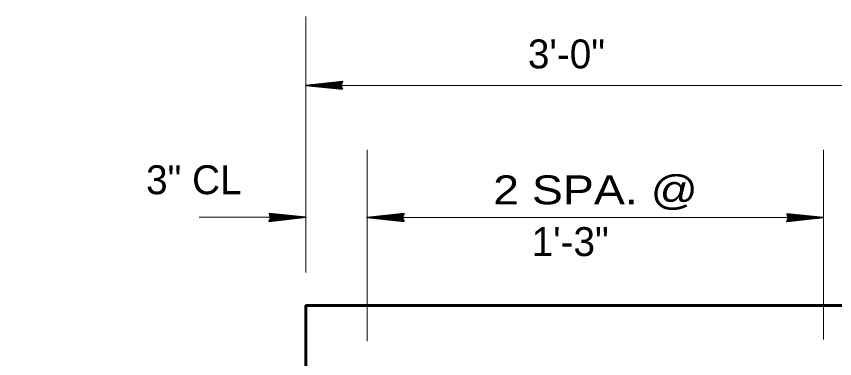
# Model space of a CAD drawing. Extents: x 4.49 to 7.69, y 0.28 to 2.27.
# Drawn here: x 5.8544 to 6.09, y 1.0029 to 1.1015 of the extents above; entities that cross this region are included whole.
import ezdxf

# ---------------------------------------------------------------- set-up
doc = ezdxf.new("R2010")
doc.units = 0
doc.header["$LTSCALE"] = 0.0033
doc.layers.add('1', color=7, linetype='Continuous', lineweight=35)

msp = doc.modelspace()

# ---------------------------------------------------------------- linework, layer by layer
at = {"layer": '1', "lineweight": 13}
for p, q in [((5.93775, 1.027667), (5.93775, 1.1015)), ((5.938, 1.081583), (6.104417, 1.081583)), ((5.955417, 1.007917), (5.955417, 1.063)), ((6.08675, 1.008417), (6.08675, 1.063)), ((5.907, 1.043583), (5.927833, 1.043583)), ((5.95525, 1.0435), (6.086167, 1.0435))]:
    msp.add_line(p, q, dxfattribs=at)
at = {"layer": '1'}
for p, q in [((5.948333, 1.081583), (5.93775, 1.081583)), ((5.948083, 1.08075), (5.94025, 1.08175)), ((5.948083, 1.08075), (5.94025, 1.081583)), ((5.948083, 1.080583), (5.94025, 1.0815)), ((5.948083, 1.080583), (5.94025, 1.0815)), ((5.948083, 1.080667), (5.94025, 1.0815)), ((5.948083, 1.082667), (5.94075, 1.081833)), ((5.948083, 1.0825), (5.94075, 1.08175)), ((5.948083, 1.082417), (5.94075, 1.081583)), ((5.948167, 1.08225), (5.940833, 1.0815)), ((5.927167, 1.043583), (5.93775, 1.043583)), ((5.927333, 1.042917), (5.934667, 1.043667)), ((5.927417, 1.044583), (5.93525, 1.043667)), ((5.927417, 1.044583), (5.93525, 1.043667)), ((5.927417, 1.0445), (5.93525, 1.043667)), ((5.927417, 1.044417), (5.93525, 1.043583)), ((5.927417, 1.044417), (5.93525, 1.043417)), ((5.927417, 1.04275), (5.93475, 1.043583)), ((5.966, 1.0435), (5.955417, 1.0435)), ((5.96575, 1.042667), (5.957917, 1.043667)), ((5.96575, 1.042667), (5.957917, 1.0435)), ((5.96575, 1.044583), (5.958417, 1.04375)), ((5.96575, 1.044417), (5.958417, 1.043667)), ((5.96575, 1.044333), (5.958417, 1.0435)), ((5.965833, 1.044167), (5.9585, 1.043417)), ((6.076167, 1.0435), (6.08675, 1.0435)), ((6.076333, 1.042833), (6.083667, 1.043583)), ((6.076417, 1.0445), (6.08425, 1.043583)), ((6.076417, 1.0445), (6.08425, 1.043583)), ((6.076417, 1.044417), (6.08425, 1.043583)), ((6.076417, 1.044333), (6.08425, 1.0435)), ((6.076417, 1.044333), (6.08425, 1.043333)), ((6.076417, 1.042667), (6.08375, 1.0435)), ((5.927417, 1.042667), (5.93475, 1.043417)), ((5.927417, 1.0425), (5.93475, 1.043333)), ((5.96575, 1.0425), (5.957917, 1.043417)), ((5.96575, 1.0425), (5.957917, 1.043417)), ((5.96575, 1.042583), (5.957917, 1.043417)), ((6.076417, 1.042583), (6.08375, 1.043333)), ((6.076417, 1.042417), (6.08375, 1.04325))]:
    msp.add_line(p, q, dxfattribs=at)
for points in [[(5.948333, 1.0805), (5.93775, 1.081583), (5.948333, 1.08275), (5.94775, 1.081583)], [(5.947583, 1.0815), (5.942917, 1.081417), (5.942917, 1.0815), (5.943833, 1.0815), (5.947583, 1.081417), (5.944583, 1.081333), (5.94775, 1.08125), (5.9455, 1.081167), (5.94775, 1.081083), (5.94425, 1.081333), (5.939583, 1.0815), (5.9405, 1.08175), (5.93925, 1.08175), (5.947583, 1.08175), (5.945167, 1.081917), (5.94775, 1.081917), (5.942417, 1.0815), (5.94775, 1.082167)], [(5.927167, 1.044667), (5.93775, 1.043583), (5.927167, 1.042417), (5.92775, 1.043583)], [(5.927917, 1.043667), (5.932583, 1.04375), (5.932583, 1.043667), (5.931667, 1.043667), (5.927917, 1.04375), (5.930917, 1.043833), (5.92775, 1.043917), (5.93, 1.044), (5.92775, 1.044083), (5.93125, 1.043833), (5.935917, 1.043667), (5.935, 1.043417), (5.93625, 1.043417), (5.927917, 1.043417), (5.930333, 1.04325), (5.92775, 1.04325), (5.933083, 1.043667), (5.92775, 1.043)], [(5.966, 1.042417), (5.955417, 1.0435), (5.966, 1.044667), (5.965417, 1.0435)], [(5.96525, 1.043417), (5.960583, 1.043333), (5.960583, 1.043417), (5.9615, 1.043417), (5.96525, 1.043333), (5.96225, 1.04325), (5.965417, 1.043167), (5.963167, 1.043083), (5.965417, 1.043), (5.961917, 1.04325), (5.95725, 1.043417), (5.958167, 1.043667), (5.956917, 1.043667), (5.96525, 1.043667), (5.962833, 1.043833), (5.965417, 1.043833), (5.960083, 1.043417), (5.965417, 1.044083)], [(6.076167, 1.044583), (6.08675, 1.0435), (6.076167, 1.042333), (6.07675, 1.0435)], [(6.076917, 1.043583), (6.081583, 1.043667), (6.081583, 1.043583), (6.080667, 1.043583), (6.076917, 1.043667), (6.079917, 1.04375), (6.07675, 1.043833), (6.079, 1.043917), (6.07675, 1.044), (6.08025, 1.04375), (6.084917, 1.043583), (6.084, 1.043333), (6.08525, 1.043333), (6.076917, 1.043333), (6.079333, 1.043167), (6.07675, 1.043167), (6.082083, 1.043583), (6.07675, 1.042917)]]:
    msp.add_lwpolyline(points, close=True, dxfattribs=at)
for points in [[(5.947583, 1.0815), (5.948, 1.08075), (5.94775, 1.081), (5.947583, 1.081333), (5.947333, 1.08125), (5.9475, 1.080917), (5.947667, 1.081667), (5.947833, 1.082167), (5.948083, 1.082583)], [(5.927917, 1.043667), (5.9275, 1.044417), (5.92775, 1.044167), (5.927917, 1.043833), (5.928167, 1.043917), (5.928, 1.04425), (5.927833, 1.0435), (5.927667, 1.043), (5.927417, 1.042583)], [(5.96525, 1.043417), (5.965667, 1.042667), (5.965417, 1.042917), (5.96525, 1.04325), (5.965, 1.043167), (5.965167, 1.042833), (5.965333, 1.043583), (5.9655, 1.044083), (5.96575, 1.0445)], [(6.076917, 1.043583), (6.0765, 1.044333), (6.07675, 1.044083), (6.076917, 1.04375), (6.077167, 1.043833), (6.077, 1.044167), (6.076833, 1.043417), (6.076667, 1.042917), (6.076417, 1.0425)]]:
    msp.add_lwpolyline(points, dxfattribs=at)
at = {"layer": '1', "lineweight": 60}
msp.add_lwpolyline([(5.854417, 0.684833), (5.93775, 0.684833), (5.93775, 1.018167), (6.104417, 1.018167), (6.104417, 0.684833), (6.18775, 0.684833)], dxfattribs=at)

# ---------------------------------------------------------------- texts
at = {"layer": '1'}
for s, height, p in [('3\'-0"', 0.008333, (6.001667, 1.0865)), ('3" CL', 0.008334, (5.89175, 1.05025)), ('1\'-3"', 0.008334, (6.00275, 1.032417))]:
    msp.add_text(s, height=height, dxfattribs=at).set_placement(p)
at = {"layer": '1', "width": 1.2}
msp.add_text('2 SPA. @ ', height=0.008334, dxfattribs=at).set_placement((5.991667, 1.047333))

doc.saveas('drawing.dxf')
